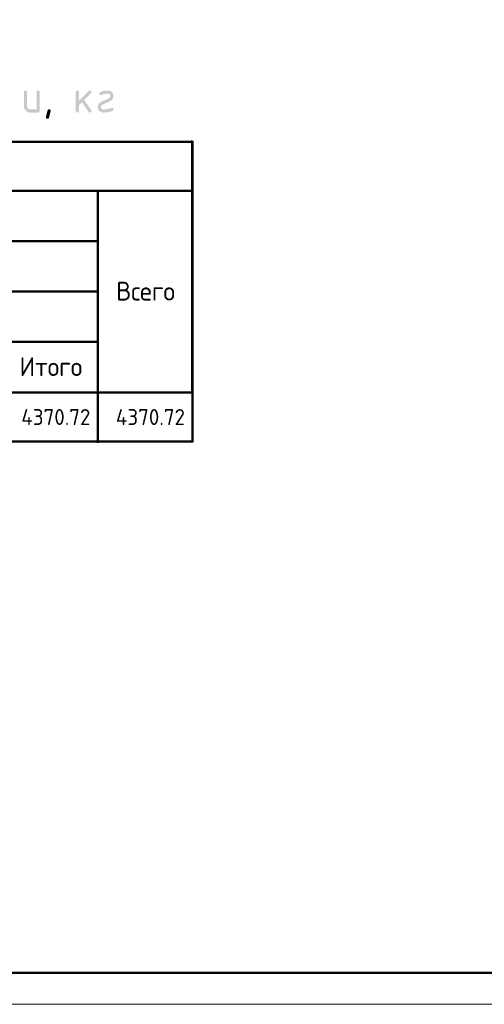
# Model space of a CAD drawing. Header units: millimetres. Extents: x -49773 to 2322955, y -3321 to 58485.
# Tile 326 of 580: x 1255559 to 1262933, y -3215 to 12420. Entities that reach past the tile are written whole.
import ezdxf

# ---------------------------------------------------------------- set-up
doc = ezdxf.new("R2010")
doc.units = ezdxf.units.MM
doc.layers.add('Standard', color=7, linetype='Continuous', lineweight=25)
doc.layers.add('Экспликация_ описание', color=7, linetype='Continuous', lineweight=13)
doc.styles.add('ISOCPEUR', font='txt')

msp = doc.modelspace()

# ---------------------------------------------------------------- hatches: boundary and pattern name
at = {"layer": 'Экспликация_ описание', "linetype": 'Continuous', "lineweight": 50, "transparency": 33554687}
for points in [[(1255875.8, 11270), (1255875.8, 10970.8), (1255875.8, 10967.7), (1255875.4, 10964.9), (1255875, 10962.2), (1255874.2, 10959.9), (1255873.4, 10957.5), (1255872.3, 10955.6), (1255871.1, 10953.6), (1255869.6, 10952.1), (1255868, 10950.5), (1255866.1, 10949.3), (1255864.1, 10948.2), (1255861.8, 10947.4), (1255859.4, 10946.6), (1255856.7, 10946.2), (1255854, 10945.8), (1255850.9, 10945.8), (1255726.3, 10945.8), (1255721.1, 10945.8), (1255716.1, 10946.3), (1255711, 10946.7), (1255706.2, 10947.7), (1255701.4, 10948.5), (1255696.8, 10949.9), (1255692.1, 10951.3), (1255687.7, 10953.1), (1255683.3, 10954.9), (1255679.1, 10957.1), (1255674.8, 10959.4), (1255670.8, 10962.1), (1255666.8, 10964.8), (1255663, 10968), (1255659.2, 10971.1), (1255655.6, 10974.7), (1255652, 10978.4), (1255648.8, 10982.2), (1255645.7, 10986), (1255642.9, 10990), (1255640.2, 10994), (1255638, 10998.3), (1255635.7, 11002.5), (1255633.9, 11006.9), (1255632.1, 11011.3), (1255630.8, 11016), (1255629.4, 11020.6), (1255628.5, 11025.4), (1255627.6, 11030.3), (1255627.2, 11035.3), (1255626.7, 11040.3), (1255626.7, 11045.6), (1255626.7, 11270), (1255626.7, 11273.1), (1255627.1, 11275.8), (1255627.5, 11278.6), (1255628.3, 11280.9), (1255629.1, 11283.2), (1255630.2, 11285.2), (1255631.4, 11287.1), (1255633, 11288.7), (1255634.5, 11290.2), (1255636.5, 11291.4), (1255638.4, 11292.6), (1255640.8, 11293.4), (1255643.1, 11294.1), (1255645.9, 11294.5), (1255648.6, 11294.9), (1255651.7, 11294.9), (1255654.8, 11294.9), (1255657.6, 11294.5), (1255660.3, 11294.1), (1255662.7, 11293.4), (1255665, 11292.6), (1255666.9, 11291.4), (1255668.9, 11290.2), (1255670.5, 11288.7), (1255672, 11287.1), (1255673.2, 11285.2), (1255674.4, 11283.2), (1255675.1, 11280.9), (1255675.9, 11278.6), (1255676.3, 11275.8), (1255676.7, 11273.1), (1255676.7, 11270), (1255676.7, 11045.7), (1255676.7, 11040.6), (1255677.6, 11035.8), (1255678.6, 11031.1), (1255680.4, 11026.7), (1255682.2, 11022.3), (1255685, 11018.3), (1255687.7, 11014.3), (1255691.4, 11010.6), (1255695.1, 11006.9), (1255699.1, 11004.1), (1255703.1, 11001.4), (1255707.5, 10999.5), (1255711.9, 10997.7), (1255716.6, 10996.8), (1255721.3, 10995.8), (1255726.4, 10995.8), (1255825.8, 10995.8), (1255825.8, 11270), (1255825.8, 11273.1), (1255826.2, 11275.8), (1255826.6, 11278.6), (1255827.4, 11280.9), (1255828.1, 11283.2), (1255829.3, 11285.2), (1255830.5, 11287.1), (1255832, 11288.7), (1255833.6, 11290.2), (1255835.6, 11291.4), (1255837.5, 11292.6), (1255839.8, 11293.4), (1255842.2, 11294.1), (1255844.9, 11294.5), (1255847.7, 11294.9), (1255850.8, 11294.9), (1255853.9, 11294.9), (1255856.6, 11294.5), (1255859.4, 11294.1), (1255861.7, 11293.4), (1255864.1, 11292.6), (1255866, 11291.4), (1255868, 11290.2), (1255869.5, 11288.7), (1255871.1, 11287.1), (1255872.3, 11285.2), (1255873.4, 11283.2), (1255874.2, 11280.9), (1255875, 11278.6), (1255875.4, 11275.8), (1255875.8, 11273.1)], [(1256499.9, 11131), (1256656.7, 11287.7), (1256658.5, 11289.5), (1256660.5, 11290.9), (1256662.5, 11292.2), (1256664.8, 11293.1), (1256667, 11294), (1256669.4, 11294.5), (1256671.8, 11294.9), (1256674.5, 11294.9), (1256677.6, 11294.9), (1256680.3, 11294.5), (1256683.1, 11294.1), (1256685.4, 11293.4), (1256687.7, 11292.6), (1256689.7, 11291.4), (1256691.6, 11290.2), (1256693.2, 11288.7), (1256694.8, 11287.1), (1256695.9, 11285.2), (1256697.1, 11283.2), (1256697.9, 11280.9), (1256698.7, 11278.6), (1256699, 11275.8), (1256699.4, 11273.1), (1256699.4, 11270), (1256699.4, 11267.5), (1256699, 11265.2), (1256698.5, 11262.9), (1256697.5, 11260.7), (1256696.6, 11258.6), (1256695.2, 11256.5), (1256693.8, 11254.5), (1256691.9, 11252.6), (1256582.3, 11143.1), (1256694.5, 10985.1), (1256697, 10981.7), (1256698.2, 10978), (1256699.4, 10974.4), (1256699.4, 10970.4), (1256699.4, 10967.3), (1256699, 10964.6), (1256698.7, 10962), (1256697.9, 10959.7), (1256697.1, 10957.4), (1256695.9, 10955.4), (1256694.8, 10953.5), (1256693.2, 10952), (1256691.6, 10950.5), (1256689.7, 10949.3), (1256687.7, 10948.1), (1256685.4, 10947.4), (1256683.1, 10946.6), (1256680.3, 10946.2), (1256677.6, 10945.8), (1256674.5, 10945.8), (1256671.2, 10945.8), (1256668.2, 10946.5), (1256665.3, 10947.2), (1256662.7, 10948.5), (1256660.1, 10949.8), (1256657.8, 10951.8), (1256655.6, 10953.8), (1256653.7, 10956.4), (1256546.4, 11107.2), (1256499.9, 11060.7), (1256499.9, 10970.8), (1256499.9, 10967.7), (1256499.5, 10964.9), (1256499.1, 10962.2), (1256498.3, 10959.9), (1256497.5, 10957.5), (1256496.3, 10955.6), (1256495.2, 10953.6), (1256493.6, 10952.1), (1256492.1, 10950.5), (1256490.1, 10949.3), (1256488.2, 10948.2), (1256485.8, 10947.4), (1256483.5, 10946.6), (1256480.7, 10946.2), (1256478, 10945.8), (1256474.9, 10945.8), (1256471.7, 10945.8), (1256469, 10946.2), (1256466.3, 10946.6), (1256463.9, 10947.4), (1256461.6, 10948.2), (1256459.6, 10949.3), (1256457.7, 10950.5), (1256456.1, 10952.1), (1256454.6, 10953.6), (1256453.4, 10955.6), (1256452.2, 10957.5), (1256451.4, 10959.9), (1256450.6, 10962.2), (1256450.3, 10964.9), (1256449.9, 10967.7), (1256449.9, 10970.8), (1256449.9, 11270), (1256449.9, 11273.1), (1256450.3, 11275.8), (1256450.6, 11278.6), (1256451.4, 11280.9), (1256452.2, 11283.2), (1256453.4, 11285.2), (1256454.6, 11287.1), (1256456.1, 11288.7), (1256457.7, 11290.2), (1256459.6, 11291.4), (1256461.6, 11292.6), (1256463.9, 11293.4), (1256466.3, 11294.1), (1256469, 11294.5), (1256471.7, 11294.9), (1256474.9, 11294.9), (1256478, 11294.9), (1256480.7, 11294.5), (1256483.5, 11294.1), (1256485.8, 11293.4), (1256488.2, 11292.6), (1256490.1, 11291.4), (1256492.1, 11290.2), (1256493.6, 11288.7), (1256495.2, 11287.1), (1256496.3, 11285.2), (1256497.5, 11283.2), (1256498.3, 11280.9), (1256499.1, 11278.6), (1256499.5, 11275.8), (1256499.9, 11273.1), (1256499.9, 11270)], [(1257023.4, 11020.8), (1257026.5, 11020.8), (1257029.2, 11020.4), (1257031.9, 11020), (1257034.3, 11019.2), (1257036.6, 11018.5), (1257038.5, 11017.3), (1257040.5, 11016.1), (1257042.1, 11014.6), (1257043.6, 11013), (1257044.8, 11011), (1257046, 11009.1), (1257046.7, 11006.8), (1257047.5, 11004.4), (1257047.9, 11001.7), (1257048.3, 10999), (1257048.3, 10995.8), (1257048.3, 10992.3), (1257047.4, 10989.1), (1257046.6, 10985.9), (1257044.8, 10983.1), (1257043, 10980.3), (1257040.4, 10977.9), (1257037.8, 10975.5), (1257034.3, 10973.5), (1257028.3, 10970), (1257021.5, 10967), (1257014.7, 10964), (1257007, 10961.4), (1256999.4, 10958.8), (1256991, 10956.6), (1256982.5, 10954.5), (1256973.3, 10952.8), (1256964, 10951), (1256953.9, 10949.7), (1256943.9, 10948.4), (1256933, 10947.6), (1256922.1, 10946.7), (1256910.4, 10946.3), (1256898.7, 10945.8), (1256886.1, 10945.8), (1256877.1, 10945.8), (1256868.7, 10947.4), (1256860.3, 10949), (1256852.6, 10952.2), (1256844.8, 10955.4), (1256837.8, 10960.2), (1256830.7, 10965), (1256824.3, 10971.3), (1256818, 10977.7), (1256813.2, 10984.8), (1256808.4, 10991.8), (1256805.2, 10999.5), (1256802, 11007.2), (1256800.4, 11015.6), (1256798.8, 11024), (1256798.8, 11033.1), (1256798.8, 11039.9), (1256799.6, 11046.3), (1256800.4, 11052.7), (1256802, 11058.5), (1256803.5, 11064.4), (1256805.9, 11069.8), (1256808.2, 11075.3), (1256811.3, 11080.2), (1256814.4, 11085.1), (1256818.3, 11089.6), (1256822.2, 11094), (1256826.9, 11098), (1256831.6, 11102), (1256837, 11105.5), (1256842.5, 11109), (1256848.7, 11112), (1256978, 11174.3), (1256983.1, 11176.8), (1256986.9, 11180.1), (1256990.7, 11183.4), (1256993.3, 11187.5), (1256995.8, 11191.7), (1256997.1, 11196.7), (1256998.4, 11201.7), (1256998.4, 11207.5), (1256998.4, 11211.4), (1256997.7, 11215), (1256997, 11218.6), (1256995.7, 11221.9), (1256994.3, 11225.2), (1256992.2, 11228.2), (1256990.2, 11231.2), (1256987.4, 11234), (1256984.7, 11236.7), (1256981.7, 11238.8), (1256978.7, 11240.8), (1256975.3, 11242.2), (1256972, 11243.6), (1256968.5, 11244.2), (1256964.9, 11244.9), (1256961, 11244.9), (1256950.3, 11244.9), (1256941, 11244.6), (1256931.7, 11244.3), (1256923.8, 11243.6), (1256916, 11242.9), (1256909.5, 11241.9), (1256903, 11241), (1256897.9, 11239.6), (1256893.6, 11238.6), (1256889.1, 11237), (1256884.7, 11235.5), (1256880, 11233.4), (1256875.3, 11231.3), (1256870.4, 11228.7), (1256865.5, 11226.1), (1256860.4, 11223), (1256858, 11221.5), (1256855.1, 11220.7), (1256852.1, 11220), (1256848.7, 11220), (1256846.3, 11220), (1256844, 11220.4), (1256841.6, 11220.9), (1256839.5, 11221.9), (1256837.3, 11222.8), (1256835.3, 11224.2), (1256833.2, 11225.6), (1256831.3, 11227.5), (1256829.4, 11229.4), (1256828, 11231.5), (1256826.6, 11233.5), (1256825.7, 11235.7), (1256824.7, 11237.8), (1256824.3, 11240.2), (1256823.8, 11242.5), (1256823.8, 11244.9), (1256823.8, 11248.3), (1256824.6, 11251.4), (1256825.4, 11254.5), (1256827.1, 11257.2), (1256828.7, 11260), (1256831.2, 11262.4), (1256833.7, 11264.8), (1256837, 11266.9), (1256842.5, 11270.4), (1256848.5, 11273.5), (1256854.6, 11276.5), (1256861.2, 11279.1), (1256867.8, 11281.8), (1256875, 11284), (1256882.2, 11286.2), (1256889.9, 11287.9), (1256897.7, 11289.7), (1256906, 11291), (1256914.3, 11292.3), (1256923.2, 11293.2), (1256932.1, 11294), (1256941.5, 11294.5), (1256951, 11294.9), (1256961, 11294.9), (1256970, 11294.9), (1256978.5, 11293.3), (1256986.8, 11291.7), (1256994.6, 11288.5), (1257002.3, 11285.4), (1257009.3, 11280.6), (1257016.4, 11275.8), (1257022.8, 11269.4), (1257029.2, 11263.1), (1257033.9, 11256), (1257038.7, 11249), (1257041.9, 11241.2), (1257045.1, 11233.5), (1257046.7, 11225.1), (1257048.3, 11216.8), (1257048.3, 11207.7), (1257048.3, 11200.8), (1257047.5, 11194.5), (1257046.7, 11188.1), (1257045.2, 11182.2), (1257043.6, 11176.3), (1257041.2, 11170.9), (1257038.9, 11165.5), (1257035.7, 11160.6), (1257032.6, 11155.6), (1257028.7, 11151.2), (1257024.7, 11146.7), (1257020, 11142.8), (1257015.3, 11138.8), (1257009.8, 11135.3), (1257004.3, 11131.8), (1256998, 11128.8), (1256869.9, 11067.2), (1256864.6, 11064.7), (1256860.6, 11061.3), (1256856.7, 11057.9), (1256854, 11053.6), (1256851.4, 11049.4), (1256850, 11044.3), (1256848.7, 11039.2), (1256848.7, 11033.2), (1256848.7, 11029.4), (1256849.4, 11025.8), (1256850.1, 11022.2), (1256851.5, 11018.9), (1256852.8, 11015.6), (1256854.9, 11012.6), (1256857, 11009.5), (1256859.7, 11006.8), (1256862.4, 11004.1), (1256865.4, 11002), (1256868.5, 11000), (1256871.8, 10998.6), (1256875.1, 10997.2), (1256878.7, 10996.5), (1256882.3, 10995.8), (1256886.1, 10995.8), (1256904.4, 10995.8), (1256921.5, 10997.3), (1256938.6, 10998.7), (1256954.6, 11001.6), (1256970.5, 11004.5), (1256985.4, 11008.8), (1257000.2, 11013.1), (1257013.9, 11018.9), (1257016.2, 11019.8), (1257018.5, 11020.3), (1257020.9, 11020.8)], [(1256025.6, 10995.8), (1256028.7, 10995.8), (1256031.4, 10995.5), (1256034.1, 10995.1), (1256036.5, 10994.3), (1256038.8, 10993.5), (1256040.8, 10992.4), (1256042.7, 10991.2), (1256044.3, 10989.7), (1256045.8, 10988.1), (1256047, 10986.2), (1256048.2, 10984.3), (1256049, 10982), (1256049.7, 10979.7), (1256050.1, 10977), (1256050.5, 10974.3), (1256050.5, 10971.2), (1256050.5, 10970.8), (1256050.1, 10968.8), (1256049.7, 10966.8), (1256048.9, 10963.3), (1256048.1, 10959.7), (1256046.9, 10954.7), (1256045.7, 10949.6), (1256044.1, 10942.9), (1256042.5, 10936.3), (1256040.5, 10928), (1256038.5, 10919.8), (1256036.1, 10910.1), (1256033.7, 10900.3), (1256030.8, 10889), (1256028, 10877.7), (1256024.8, 10864.8), (1256023.7, 10860), (1256021.6, 10856.5), (1256019.5, 10852.9), (1256016.5, 10850.6), (1256013.5, 10848.2), (1256009.5, 10847), (1256005.5, 10845.8), (1256000.6, 10845.8), (1255997.5, 10845.8), (1255994.8, 10846.2), (1255992.1, 10846.6), (1255989.7, 10847.4), (1255987.4, 10848.2), (1255985.4, 10849.4), (1255983.5, 10850.5), (1255981.9, 10852.1), (1255980.4, 10853.7), (1255979.2, 10855.6), (1255978, 10857.6), (1255977.2, 10859.9), (1255976.5, 10862.2), (1255976.1, 10865), (1255975.7, 10867.7), (1255975.7, 10870.8), (1255975.7, 10873), (1255976.1, 10876.2), (1255976.5, 10879.5), (1255977.3, 10883.9), (1255978.1, 10888.2), (1255979.3, 10893.8), (1255980.5, 10899.3), (1255982.1, 10905.9), (1255983.7, 10912.5), (1255985.7, 10920.3), (1255987.7, 10928), (1255990.1, 10936.9), (1255992.5, 10945.8), (1255995.4, 10955.8), (1255998.2, 10965.8), (1256001.4, 10976.9), (1256002.7, 10981.6), (1256004.9, 10985.2), (1256007, 10988.7), (1256010.1, 10991.1), (1256013.1, 10993.5), (1256017, 10994.7), (1256020.8, 10995.8)]]:
    msp.add_hatch(color=7, dxfattribs=at).paths.add_polyline_path(points, flags=16)

# ---------------------------------------------------------------- linework, layer by layer
at = {"layer": 'Standard', "color": 7, "linetype": 'Continuous', "lineweight": 13, "transparency": 33554687}
msp.add_lwpolyline([(1240940, -3214.6), (1282940, -3214.6), (1282940, 26485.4), (1240940, 26485.4), (1240940, -3214.6)], close=True, dxfattribs=at)
at = {"layer": 'Standard', "color": 7, "linetype": 'Continuous', "lineweight": 50, "transparency": 33554687}
msp.add_lwpolyline([(1242940, 25985.4), (1282440, 25985.4), (1282440, -2714.6), (1242940, -2714.6), (1242940, 25985.4)], close=True, dxfattribs=at)
at = {"layer": 'Экспликация_ описание', "color": 7, "linetype": 'Continuous', "lineweight": 50, "transparency": 33554687}
for p, q in [((1243786.3, 10480.3), (1258312.8, 10480.3)), ((1258299.5, 10489.1), (1258299.5, 5715.5)), ((1247759.8, 9702.3), (1256803.9, 9702.3)), ((1247759.8, 9702.3), (1258286.3, 9702.3)), ((1256786.3, 9702.3), (1258286.3, 9702.3)), ((1256799.5, 9715.6), (1256799.5, 6489.1)), ((1247759.8, 8902.3), (1256803.9, 8902.3)), ((1255286.3, 6502.4), (1256799.5, 6502.4)), ((1256786.3, 6502.4), (1258299.5, 6502.4)), ((1256786.3, 6502.4), (1258286.3, 6502.4)), ((1256799.5, 6515.6), (1256799.5, 5702.4)), ((1243786.3, 5724.4), (1258312.8, 5724.4))]:
    msp.add_line(p, q, dxfattribs=at)
at = {"layer": 'Экспликация_ описание', "color": 7, "linetype": 'Continuous', "lineweight": 25, "transparency": 33554687}
for p, q in [((1258286.3, 10502.4), (1258286.3, 9689.1)), ((1258286.3, 9715.6), (1258286.3, 6489.1))]:
    msp.add_line(p, q, dxfattribs=at)
at = {"layer": 'Экспликация_ описание', "color": 7, "linetype": 'Continuous', "lineweight": 35, "transparency": 33554687}
msp.add_line((1256799.5, 9715.6), (1256799.5, 8889.1), dxfattribs=at)
at = {"layer": 'Экспликация_ описание', "color": 7, "linetype": 'Continuous', "lineweight": 50, "transparency": 33554687}
for points in [[(1247773, 8902.3), (1247773, 8102.3), (1256799.5, 8102.3), (1256799.5, 8902.3), (1247773, 8902.3)], [(1247773, 8102.3), (1247773, 7302.3), (1256799.5, 7302.3), (1256799.5, 8102.3), (1247773, 8102.3)], [(1255299.5, 7302.3), (1255299.5, 6502.4), (1256799.5, 6502.4), (1256799.5, 7302.3), (1255299.5, 7302.3)]]:
    msp.add_lwpolyline(points, dxfattribs=at)

# ---------------------------------------------------------------- texts
at = {"layer": 'Экспликация_ описание', "color": 7, "linetype": 'Continuous', "lineweight": 25, "transparency": 33554687, "attachment_point": 7, "style": 'ISOCPEUR'}
for s, insert, char_height, width in [('\\W0.95;Всего', (1257090.3, 7959.8), 298.977, 1187.194), ('\\W0.95;Итого', (1255556.1, 6760.9), 298.977, 1277.38), ('\\W0.96;4370.72', (1255584, 5983.7), 252.977, 1283.931), ('\\W0.96;4370.72', (1257085.2, 5983.7), 252.977, 1283.931)]:
    msp.add_mtext(s, dxfattribs=dict(at, insert=insert, char_height=char_height, width=width))

doc.saveas('drawing.dxf')
